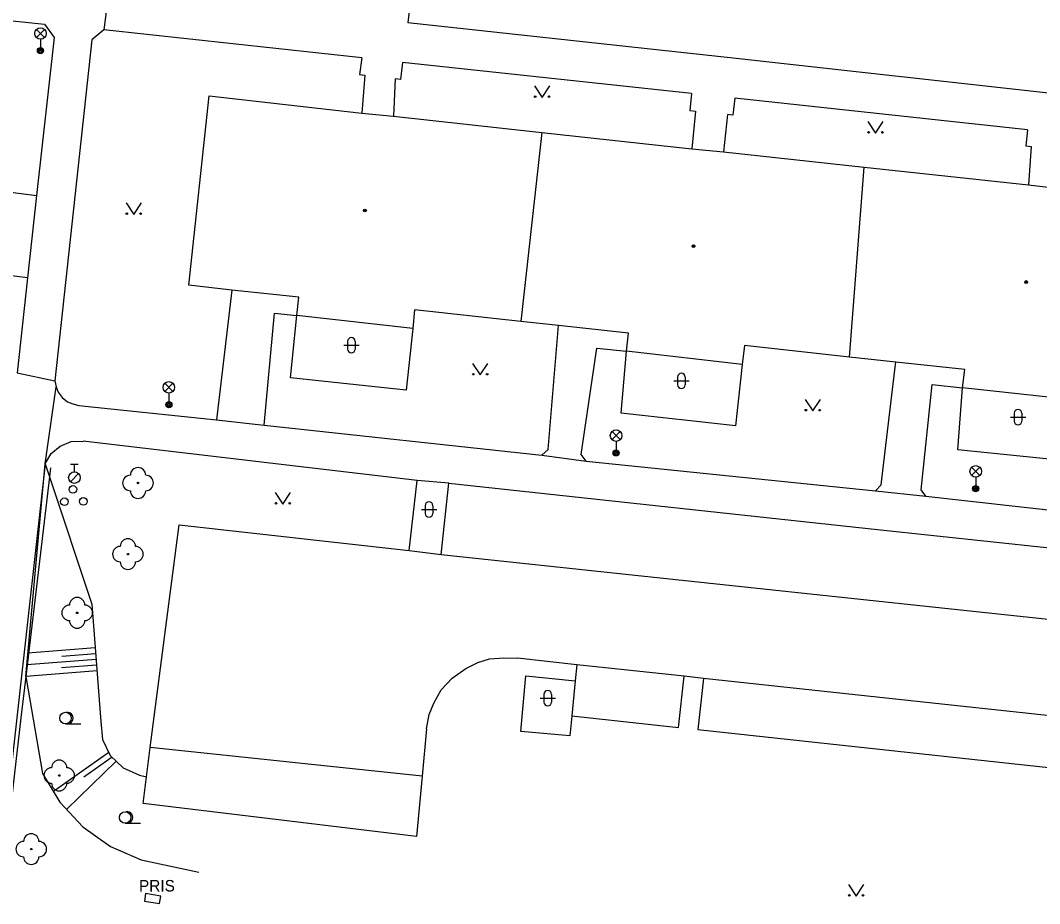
# Model space of a CAD drawing. Extents: x -595546 to -593986, y -1160845 to -1159202.
# Drawn here: x -594417.8 to -594351.4, y -1160442.1 to -1160384.6 of the extents above; entities that cross this region are included whole.
import ezdxf

# ---------------------------------------------------------------- set-up
doc = ezdxf.new("R2010")
doc.units = 0
for name, color, linetype in [('Level 22', 7, 'Continuous'), ('Level 24', 7, 'Continuous'), ('Level 28', 7, 'Continuous'), ('Level 33', 7, 'Continuous'), ('Level 36', 7, 'Continuous'), ('Level 39', 7, 'Continuous'), ('Specificka linie pasportu komunikaci', 7, 'Continuous'), ('TM - budovy zdene_ betonove - VP', 7, 'Continuous'), ('TM - chodniky - VP', 7, 'Continuous'), ('TM - dolni hrana svahu', 7, 'Continuous'), ('TM - horni hrana svahu', 7, 'Continuous'), ('TM - komunikace - VP', 7, 'Continuous'), ('TM - plot dreveny - VP', 7, 'Continuous'), ('TM - popis objektu', 7, 'Continuous'), ('TM - rozhrani ploch obecne - VP', 7, 'Continuous'), ('TM - srafovani', 7, 'Continuous'), ('TM - zabradli - VP', 7, 'Continuous')]:
    doc.layers.add(name, color=color, linetype=linetype)

msp = doc.modelspace()

# ---------------------------------------------------------------- linework, layer by layer
at = {"layer": 'Level 22'}
for centre in [(-594410.1, -1160414.72), (-594410.76, -1160419.35), (-594414.06, -1160423.17), (-594415.23, -1160433.76), (-594417.05, -1160438.55)]:
    msp.add_circle(centre, 0.05, dxfattribs=at)
for centre, start, end in [((-594410.1, -1160414.22), 0, 180), ((-594410.6, -1160414.72), 90, 270), ((-594409.6, -1160414.72), 270, 90), ((-594410.1, -1160415.22), 180, 0), ((-594410.76, -1160418.85), 0, 180), ((-594411.26, -1160419.35), 90, 270), ((-594410.26, -1160419.35), 270, 90), ((-594410.76, -1160419.85), 180, 0), ((-594414.06, -1160422.67), 0, 180), ((-594414.56, -1160423.17), 90, 270), ((-594413.56, -1160423.17), 270, 90), ((-594414.06, -1160423.67), 180, 0), ((-594415.23, -1160433.26), 0, 180), ((-594415.73, -1160433.76), 90, 270), ((-594414.73, -1160433.76), 270, 90), ((-594415.23, -1160434.26), 180, 0), ((-594417.05, -1160438.05), 0, 180), ((-594417.55, -1160438.55), 90, 270), ((-594416.55, -1160438.55), 270, 90), ((-594417.05, -1160439.05), 180, 0)]:
    msp.add_arc(centre, 0.5, start, end, dxfattribs=at)
at = {"layer": 'Level 24'}
msp.add_lwpolyline([(-594409.684, -1160441.936), (-594408.697, -1160442.098), (-594408.616, -1160441.604), (-594409.603, -1160441.442)], close=True, dxfattribs=at)
at = {"layer": 'Level 28'}
for p, q in [((-594414.49, -1160413.495), (-594413.99, -1160413.495)), ((-594414.24, -1160413.995), (-594414.24, -1160413.495)), ((-594414.498, -1160414.642), (-594413.968, -1160414.112))]:
    msp.add_line(p, q, dxfattribs=at)
for centre, radius in [((-594414.24, -1160414.37), 0.375), ((-594414.34, -1160415.14), 0.25), ((-594414.89, -1160415.94), 0.25), ((-594413.66, -1160415.92), 0.25)]:
    msp.add_circle(centre, radius, dxfattribs=at)
at = {"layer": 'Level 33'}
for p, q in [((-594416.715, -1160385.73), (-594416.185, -1160385.2)), ((-594416.715, -1160385.2), (-594416.185, -1160385.73)), ((-594416.45, -1160385.84), (-594416.45, -1160386.59)), ((-594408.355, -1160408.76), (-594407.825, -1160408.23)), ((-594408.355, -1160408.23), (-594407.825, -1160408.76)), ((-594408.09, -1160408.87), (-594408.09, -1160409.62)), ((-594379.245, -1160411.9), (-594378.715, -1160411.37)), ((-594379.245, -1160411.37), (-594378.715, -1160411.9)), ((-594378.98, -1160412.01), (-594378.98, -1160412.76)), ((-594355.835, -1160414.23), (-594355.305, -1160413.7)), ((-594355.835, -1160413.7), (-594355.305, -1160414.23)), ((-594355.57, -1160414.34), (-594355.57, -1160415.09))]:
    msp.add_line(p, q, dxfattribs=at)
for centre, radius in [((-594416.45, -1160385.465), 0.375), ((-594416.45, -1160386.59), 0.2), ((-594416.45, -1160386.59), 0.145), ((-594416.45, -1160386.59), 0.0876), ((-594408.09, -1160408.495), 0.375), ((-594408.09, -1160409.62), 0.2), ((-594408.09, -1160409.62), 0.145), ((-594408.09, -1160409.62), 0.0876), ((-594378.98, -1160411.635), 0.375), ((-594378.98, -1160412.76), 0.2), ((-594378.98, -1160412.76), 0.145), ((-594378.98, -1160412.76), 0.0876), ((-594355.57, -1160413.965), 0.375), ((-594355.57, -1160415.09), 0.2), ((-594355.57, -1160415.09), 0.145), ((-594355.57, -1160415.09), 0.0876)]:
    msp.add_circle(centre, radius, dxfattribs=at)
at = {"layer": 'Level 36'}
for p, q in [((-594396.706, -1160405.756), (-594395.706, -1160405.756)), ((-594396.456, -1160405.506), (-594396.456, -1160406.006)), ((-594395.956, -1160405.506), (-594395.956, -1160406.006)), ((-594375.226, -1160408.076), (-594374.226, -1160408.076)), ((-594374.976, -1160407.826), (-594374.976, -1160408.326)), ((-594374.476, -1160407.826), (-594374.476, -1160408.326)), ((-594353.316, -1160410.436), (-594352.316, -1160410.436)), ((-594353.066, -1160410.186), (-594353.066, -1160410.686)), ((-594352.566, -1160410.186), (-594352.566, -1160410.686)), ((-594391.406, -1160416.196), (-594391.406, -1160416.696)), ((-594390.906, -1160416.196), (-594390.906, -1160416.696)), ((-594391.656, -1160416.446), (-594390.656, -1160416.446)), ((-594383.926, -1160428.726), (-594382.926, -1160428.726)), ((-594383.676, -1160428.476), (-594383.676, -1160428.976)), ((-594383.176, -1160428.476), (-594383.176, -1160428.976)), ((-594414.82, -1160430.395), (-594413.82, -1160430.395)), ((-594410.94, -1160436.865), (-594409.94, -1160436.865))]:
    msp.add_line(p, q, dxfattribs=at)
for points in [[(-594384.3, -1160388.87), (-594383.8, -1160389.62), (-594383.3, -1160388.87)], [(-594362.59, -1160391.2), (-594362.09, -1160391.95), (-594361.59, -1160391.2)], [(-594410.88, -1160396.49), (-594410.38, -1160397.24), (-594409.88, -1160396.49)], [(-594388.32, -1160406.94), (-594387.82, -1160407.69), (-594387.32, -1160406.94)], [(-594366.68, -1160409.28), (-594366.18, -1160410.03), (-594365.68, -1160409.28)], [(-594401.17, -1160415.34), (-594400.67, -1160416.09), (-594400.17, -1160415.34)], [(-594363.85, -1160440.86), (-594363.35, -1160441.61), (-594362.85, -1160440.86)]]:
    msp.add_lwpolyline(points, dxfattribs=at)
for centre, radius in [((-594384.25, -1160389.57), 0.05), ((-594383.351, -1160389.57), 0.05), ((-594362.54, -1160391.9), 0.05), ((-594361.641, -1160391.9), 0.05), ((-594410.83, -1160397.19), 0.05), ((-594409.931, -1160397.19), 0.05), ((-594388.27, -1160407.64), 0.05), ((-594387.371, -1160407.64), 0.05), ((-594366.63, -1160409.98), 0.05), ((-594365.731, -1160409.98), 0.05), ((-594401.12, -1160416.04), 0.05), ((-594400.221, -1160416.04), 0.05), ((-594414.82, -1160430.02), 0.375), ((-594410.94, -1160436.49), 0.375), ((-594363.8, -1160441.56), 0.05), ((-594362.901, -1160441.56), 0.05)]:
    msp.add_circle(centre, radius, dxfattribs=at)
for centre, radius, start, end in [((-594396.206, -1160405.506), 0.25, 0, 180), ((-594396.206, -1160406.006), 0.25, 180, 0), ((-594374.726, -1160407.826), 0.25, 0, 180), ((-594374.726, -1160408.326), 0.25, 180, 0), ((-594352.816, -1160410.186), 0.25, 0, 180), ((-594352.816, -1160410.686), 0.25, 180, 0), ((-594391.156, -1160416.196), 0.25, 0, 180), ((-594391.156, -1160416.696), 0.25, 180, 0), ((-594383.426, -1160428.476), 0.25, 0, 180), ((-594383.426, -1160428.976), 0.25, 180, 0), ((-594414.695, -1160430.02), 0.375, 260.40593, 99.59407), ((-594410.815, -1160436.49), 0.375, 260.40593, 99.59407)]:
    msp.add_arc(centre, radius, start, end, dxfattribs=at)
at = {"layer": 'Level 39'}
for centre, radius in [((-594395.33, -1160396.99), 0.09), ((-594395.33, -1160396.99), 0.0398), ((-594373.94, -1160399.31), 0.09), ((-594373.94, -1160399.31), 0.0398), ((-594352.29, -1160401.64), 0.09), ((-594352.29, -1160401.64), 0.0398)]:
    msp.add_circle(centre, radius, dxfattribs=at)
at = {"layer": 'Specificka linie pasportu komunikaci'}
for points in [[(-594412.01, -1160382.69), (-594412.33, -1160385.22)], [(-594417.29, -1160401.37), (-594422.48, -1160400.72), (-594421.92, -1160395.34), (-594416.7, -1160396)], [(-594417.97, -1160407.54), (-594415.52, -1160408.07)], [(-594416.15, -1160413.47), (-594415.43, -1160408.47)], [(-594405, -1160410.6), (-594401.88, -1160410.96)], [(-594383.82, -1160412.9), (-594380.92, -1160413.29)], [(-594362.1, -1160415.23), (-594358.81, -1160415.57)], [(-594390.37, -1160419.37), (-594340.45, -1160424.69)], [(-594381.54, -1160426.55), (-594381.65, -1160427.59)], [(-594381.87, -1160429.88), (-594374.91, -1160430.63), (-594374.55, -1160427.3)], [(-594373.3, -1160427.44), (-594373.66, -1160430.77), (-594337.78, -1160434.65), (-594337.42, -1160431.31)], [(-594391.61, -1160433.81), (-594409.3, -1160431.93)]]:
    msp.add_lwpolyline(points, dxfattribs=at)
at = {"layer": 'TM - budovy zdene_ betonove - VP'}
for points in [[(-594406.8, -1160401.85), (-594405.46, -1160389.53)], [(-594405.46, -1160389.53), (-594395.54, -1160390.65)], [(-594395.54, -1160390.65), (-594393.48, -1160390.85)], [(-594393.48, -1160390.85), (-594383.81, -1160391.9)], [(-594383.81, -1160391.9), (-594385.17, -1160404.2)], [(-594383.81, -1160391.9), (-594374.04, -1160392.96)], [(-594374.04, -1160392.96), (-594371.99, -1160393.17)], [(-594371.99, -1160393.17), (-594362.84, -1160394.16)], [(-594363.78, -1160406.52), (-594362.84, -1160394.16)], [(-594362.84, -1160394.16), (-594352.14, -1160395.32)], [(-594352.14, -1160395.32), (-594350.12, -1160395.55)], [(-594403.99, -1160402.17), (-594406.8, -1160401.85)], [(-594399.64, -1160402.63), (-594403.99, -1160402.17)], [(-594399.77, -1160403.82), (-594399.64, -1160402.63)], [(-594392.1, -1160403.45), (-594392.21, -1160404.67)], [(-594385.17, -1160404.2), (-594392.1, -1160403.45)], [(-594392.21, -1160404.67), (-594399.77, -1160403.82)], [(-594382.73, -1160404.47), (-594385.17, -1160404.2)], [(-594378.17, -1160404.96), (-594382.73, -1160404.47)], [(-594378.3, -1160406.15), (-594378.17, -1160404.96)], [(-594370.62, -1160405.78), (-594370.78, -1160407)], [(-594363.78, -1160406.52), (-594370.62, -1160405.78)], [(-594370.78, -1160407), (-594378.3, -1160406.15)], [(-594360.77, -1160406.85), (-594363.78, -1160406.52)], [(-594356.28, -1160407.34), (-594360.77, -1160406.85)], [(-594356.42, -1160408.52), (-594356.28, -1160407.34)], [(-594348.84, -1160409.35), (-594356.42, -1160408.52)]]:
    msp.add_lwpolyline(points, dxfattribs=at)
at = {"layer": 'TM - chodniky - VP'}
for points in [[(-594391.98, -1160379.88), (-594392.54, -1160384.75)], [(-594437.4, -1160382.63), (-594416.18, -1160384.85)], [(-594416.18, -1160384.85), (-594415.56, -1160385.73)], [(-594412.33, -1160385.22), (-594413.11, -1160385.87)], [(-594395.52, -1160387.05), (-594412.33, -1160385.22)], [(-594392.54, -1160384.75), (-594371.35, -1160387.05)], [(-594415.56, -1160385.73), (-594416.7, -1160396)], [(-594413.11, -1160385.87), (-594415.52, -1160408.07)], [(-594395.52, -1160387.05), (-594395.69, -1160388.14)], [(-594371.35, -1160387.05), (-594349.26, -1160389.49)], [(-594392.88, -1160387.36), (-594393.01, -1160388.45)], [(-594374.06, -1160389.37), (-594392.88, -1160387.36)], [(-594395.69, -1160388.14), (-594395.34, -1160388.18)], [(-594395.34, -1160388.18), (-594395.54, -1160390.65)], [(-594393.36, -1160388.41), (-594393.48, -1160390.85)], [(-594393.01, -1160388.45), (-594393.36, -1160388.41)], [(-594374.06, -1160389.37), (-594374.18, -1160390.47)], [(-594371.25, -1160389.68), (-594371.37, -1160390.78)], [(-594352.19, -1160391.73), (-594371.25, -1160389.68)], [(-594374.18, -1160390.47), (-594373.82, -1160390.51)], [(-594373.82, -1160390.51), (-594374.04, -1160392.96)], [(-594371.73, -1160390.74), (-594371.99, -1160393.17)], [(-594371.37, -1160390.78), (-594371.73, -1160390.74)], [(-594352.19, -1160391.73), (-594352.3, -1160392.77)], [(-594352.3, -1160392.77), (-594351.95, -1160392.81)], [(-594351.95, -1160392.81), (-594352.14, -1160395.32)], [(-594416.7, -1160396), (-594417.29, -1160401.37)], [(-594417.29, -1160401.37), (-594417.97, -1160407.54)], [(-594403.99, -1160402.17), (-594405, -1160410.6)], [(-594401.88, -1160410.96), (-594401.22, -1160403.67)], [(-594401.22, -1160403.67), (-594399.77, -1160403.82)], [(-594383.41, -1160412.53), (-594382.73, -1160404.47)], [(-594381.25, -1160412.86), (-594380.24, -1160405.95)], [(-594380.24, -1160405.95), (-594378.3, -1160406.15)], [(-594360.83, -1160407.36), (-594360.77, -1160406.85)], [(-594361.73, -1160414.83), (-594360.83, -1160407.36)], [(-594415.52, -1160408.07), (-594415.43, -1160408.47)], [(-594359.12, -1160415.16), (-594358.4, -1160408.32)], [(-594358.4, -1160408.32), (-594356.42, -1160408.52)], [(-594415.43, -1160408.47), (-594415.3, -1160408.81), (-594415.03, -1160409.15), (-594414.69, -1160409.43), (-594414.35, -1160409.56), (-594413.96, -1160409.67)], [(-594413.96, -1160409.67), (-594405, -1160410.6)], [(-594401.88, -1160410.96), (-594383.82, -1160412.9)], [(-594416.15, -1160413.47), (-594415.75, -1160412.81), (-594415.16, -1160412.32), (-594414.45, -1160412.03), (-594413.68, -1160411.99)], [(-594391.92, -1160414.55), (-594413.68, -1160411.99)], [(-594383.82, -1160412.9), (-594383.41, -1160412.53)], [(-594380.92, -1160413.29), (-594381.25, -1160412.86)], [(-594416.15, -1160413.47), (-594419.1, -1160439.73)], [(-594380.92, -1160413.29), (-594362.1, -1160415.23)], [(-594389.86, -1160414.74), (-594391.92, -1160414.55)], [(-594362.1, -1160415.23), (-594361.73, -1160414.83)], [(-594358.81, -1160415.57), (-594359.12, -1160415.16)], [(-594358.81, -1160415.57), (-594340.58, -1160417.62)]]:
    msp.add_lwpolyline(points, dxfattribs=at)
at = {"layer": 'TM - dolni hrana svahu'}
for points in [[(-594417.41, -1160427.31), (-594416.15, -1160413.47)], [(-594417.41, -1160427.31), (-594416.32, -1160433.62), (-594415.18, -1160435.49), (-594413.69, -1160437.1), (-594411.9, -1160438.37), (-594409.89, -1160439.25), (-594406.15, -1160440.06)]]:
    msp.add_lwpolyline(points, dxfattribs=at)
at = {"layer": 'TM - horni hrana svahu'}
for points in [[(-594416.15, -1160413.47), (-594415.87, -1160414.32)], [(-594415.87, -1160414.32), (-594413.11, -1160422.61), (-594412.51, -1160430.25), (-594412.41, -1160431.41), (-594411.91, -1160432.45), (-594411.07, -1160433.26), (-594410.01, -1160433.73), (-594409.55, -1160433.84)]]:
    msp.add_lwpolyline(points, dxfattribs=at)
at = {"layer": 'TM - komunikace - VP'}
for points in [[(-594390.37, -1160419.37), (-594389.86, -1160414.74)], [(-594389.86, -1160414.74), (-594361.96, -1160417.74)], [(-594409.3, -1160431.93), (-594407.43, -1160417.44)], [(-594407.43, -1160417.44), (-594392.45, -1160419.12)], [(-594361.96, -1160417.74), (-594339.96, -1160420.1)], [(-594392.45, -1160419.12), (-594390.37, -1160419.37)], [(-594391.33, -1160430.73), (-594391.15, -1160429.79), (-594390.85, -1160429.04), (-594390.37, -1160428.18), (-594389.65, -1160427.43), (-594388.77, -1160426.79), (-594387.98, -1160426.41), (-594387.23, -1160426.17), (-594386.28, -1160426.1), (-594385.39, -1160426.13)], [(-594381.54, -1160426.55), (-594385.39, -1160426.13)], [(-594374.55, -1160427.3), (-594381.54, -1160426.55)], [(-594373.3, -1160427.44), (-594374.55, -1160427.3)], [(-594337.42, -1160431.31), (-594373.3, -1160427.44)], [(-594391.33, -1160430.73), (-594391.61, -1160433.81)], [(-594409.55, -1160433.84), (-594409.3, -1160431.93)], [(-594409.77, -1160435.58), (-594409.55, -1160433.84)], [(-594391.61, -1160433.81), (-594391.97, -1160437.72)], [(-594391.97, -1160437.72), (-594409.77, -1160435.58)]]:
    msp.add_lwpolyline(points, dxfattribs=at)
at = {"layer": 'TM - plot dreveny - VP'}
for points in [[(-594392.21, -1160404.67), (-594392.65, -1160408.68), (-594400.17, -1160407.88), (-594399.77, -1160403.82)], [(-594370.78, -1160407), (-594371.2, -1160411), (-594378.64, -1160410.17), (-594378.3, -1160406.15)], [(-594348.84, -1160409.35), (-594349.29, -1160413.33), (-594356.74, -1160412.56), (-594356.42, -1160408.52)]]:
    msp.add_lwpolyline(points, dxfattribs=at)
at = {"layer": 'TM - rozhrani ploch obecne - VP'}
for points in [[(-594392.45, -1160419.12), (-594391.92, -1160414.55)], [(-594385.18, -1160430.89), (-594384.85, -1160427.28)], [(-594384.85, -1160427.28), (-594381.65, -1160427.59)], [(-594381.65, -1160427.59), (-594381.87, -1160429.88)], [(-594381.87, -1160429.88), (-594381.99, -1160431.18)], [(-594381.99, -1160431.18), (-594385.18, -1160430.89)]]:
    msp.add_lwpolyline(points, dxfattribs=at)
at = {"layer": 'TM - srafovani'}
for points in [[(-594412.89, -1160425.46), (-594417.27, -1160425.8)], [(-594412.83, -1160426.21), (-594417.34, -1160426.56)], [(-594412.86, -1160425.83), (-594415.07, -1160426.01)], [(-594412.77, -1160426.95), (-594417.41, -1160427.32)], [(-594412.8, -1160426.58), (-594415.08, -1160426.76)], [(-594412, -1160432.26), (-594415.6, -1160434.81)], [(-594411.52, -1160432.83), (-594414.74, -1160435.96)], [(-594411.79, -1160432.57), (-594413.62, -1160433.87)]]:
    msp.add_lwpolyline(points, dxfattribs=at)
at = {"layer": 'TM - zabradli - VP'}
for points in [[(-594415.8, -1160413.74), (-594415.87, -1160414.32)], [(-594415.87, -1160414.32), (-594417.41, -1160427.31)], [(-594417.41, -1160427.31), (-594417.73, -1160430), (-594418.97, -1160440.82)]]:
    msp.add_lwpolyline(points, dxfattribs=at)

# ---------------------------------------------------------------- texts
at = {"layer": 'TM - popis objektu'}
msp.add_text('PRIS', height=0.75, dxfattribs=at).set_placement((-594410.04, -1160441.31))

doc.saveas('drawing.dxf')
